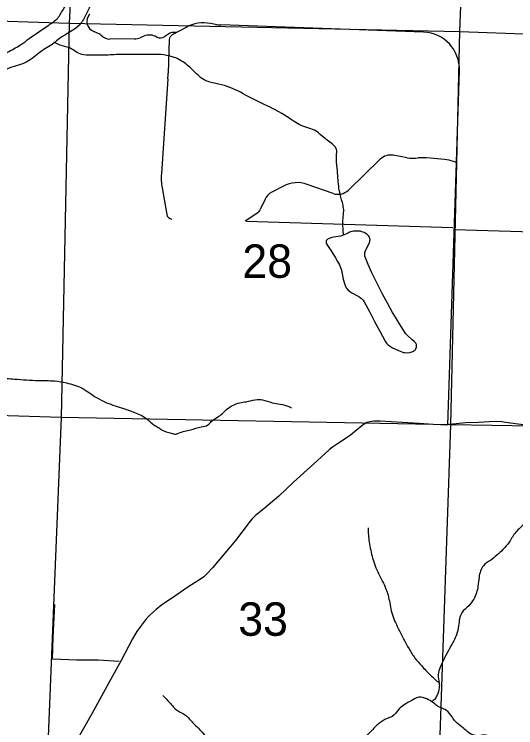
# Model space of a CAD drawing. Extents: x 1219626 to 1426462, y 456797 to 752399.
# Drawn here: x 1322587 to 1329344, y 691235 to 700840 of the extents above; entities that cross this region are included whole.
import ezdxf

# ---------------------------------------------------------------- set-up
doc = ezdxf.new("R2010")
doc.units = 0
for name, color, linetype in [('Lakes and Ponds', 7, 'Continuous'), ('Local Roads Improved', 7, 'Continuous'), ('Local Roads Unimproved', 7, 'Continuous'), ('Narrow River Creek and Branch and Slough', 7, 'Continuous'), ('Section Lines', 7, 'Continuous'), ('Section Numbers', 7, 'Continuous'), ('Uninventoried Roads and Features', 7, 'Continuous')]:
    doc.layers.add(name, color=color, linetype=linetype)

msp = doc.modelspace()

# ---------------------------------------------------------------- linework, layer by layer
at = {"layer": 'Lakes and Ponds'}
msp.add_lwpolyline([(1327075.1, 697890), (1327031, 697869.1), (1326982, 697854.4), (1326887.9, 697840), (1326865, 697834.7), (1326832, 697823), (1326816.5, 697814.8), (1326801.7, 697804.8), (1326794.8, 697798.1), (1326790.7, 697791.1), (1326788.1, 697776.4), (1326790.6, 697762.1), (1326795.7, 697748.9), (1326809.3, 697724.6), (1326834.9, 697687.9), (1326847.1, 697670.5), (1326857.2, 697654.2), (1326913.5, 697560.3), (1326941.8, 697513.5), (1326968.1, 697466), (1326983.9, 697429.6), (1326994.5, 697396.3), (1327021, 697274.5), (1327036.9, 697214.8), (1327047.8, 697186.2), (1327061.3, 697158.9), (1327071.7, 697143.1), (1327083.3, 697129.7), (1327108.7, 697107.8), (1327133.9, 697091.2), (1327229.2, 697038.9), (1327251.4, 697024.5), (1327266.7, 697012.5), (1327286.9, 696992.3), (1327303, 696968.7), (1327372.4, 696837), (1327441.7, 696705.2), (1327512.2, 696572.2), (1327584.4, 696439.7), (1327603.4, 696412.1), (1327623.9, 696391.1), (1327644.1, 696374.6), (1327683.4, 696349.8), (1327715, 696333.9), (1327763.5, 696313.2), (1327810.2, 696295), (1327830.6, 696288.4), (1327849.6, 696284.4), (1327884.3, 696282.1), (1327910.8, 696284.6), (1327930.4, 696289.3), (1327958.7, 696300.9), (1327984.6, 696318.8), (1327993.4, 696328.3), (1327999.3, 696337.9), (1328005.6, 696356.7), (1328007.3, 696371.3), (1328004.7, 696392.4), (1328001.3, 696401.8), (1327996.5, 696409.9), (1327979.9, 696429.9), (1327945.7, 696462.8), (1327890.8, 696511.6), (1327865.4, 696537.8), (1327843.9, 696566.5), (1327762.8, 696694.9), (1327723.2, 696760), (1327685.4, 696826), (1327617.7, 696949.7), (1327550.7, 697073.7), (1327494.9, 697179.5), (1327439.7, 697285.7), (1327404.4, 697358.6), (1327356.9, 697470.4), (1327312.9, 697582.9), (1327308.8, 697599.3), (1327308.5, 697615), (1327310.9, 697630), (1327320.9, 697658.7), (1327372.7, 697761.5), (1327379.9, 697787), (1327381.4, 697805.8), (1327379.6, 697819.8), (1327371.8, 697840.3), (1327365.1, 697850.4), (1327356.5, 697860.3), (1327335.6, 697879.2), (1327317.1, 697892.4), (1327300.8, 697901.6), (1327271.9, 697913), (1327250.1, 697918.2), (1327217.1, 697921.9), (1327184.1, 697921.7), (1327156.8, 697919.2), (1327136.3, 697915.4), (1327105.5, 697905.6), (1327075.1, 697890)], dxfattribs=at)
for points in [[(1324441.9, 709033.7), (1324369.7, 709009.6), (1324238.2, 708994), (1324233.2, 708969.4), (1324233.2, 708929.3), (1324321.5, 708865), (1324465.9, 708800.8), (1324601.9, 708712.8), (1324626.4, 708632.2), (1324614.2, 708539.1), (1324522.1, 708439.5), (1324378.7, 708365.5), (1324289.4, 708351.2), (1324163.8, 708382), (1324072.8, 708489.5), (1324039.8, 708506.1), (1323973.6, 708460.6), (1323976.4, 708367.2), (1323936.5, 708266.2), (1323857.9, 708154.6), (1323783.5, 708080.1), (1323812.5, 708005.7), (1323904.2, 707925.6), (1323912.2, 707805.2), (1323888.2, 707733), (1323840, 707684.8), (1323815.9, 707644.6), (1323841.4, 707554.3), (1323824, 707443.9), (1323791.9, 707387.7), (1323758.7, 707335.2), (1323746.3, 707293.8), (1323767.8, 707203), (1323758.7, 707082.9), (1323667.8, 707000.2), (1323615.3, 706930), (1323583.2, 706833.7), (1323551.1, 706769.5), (1323498.4, 706710.8), (1323350.5, 706560.7), (1323278.3, 706472.4), (1323214.1, 706295.8), (1323109.8, 706151.2), (1322990, 706080.3), (1322956.9, 706067.9), (1322870.2, 706001.8), (1322783.4, 705890.1), (1322605.7, 705658.5), (1322496.7, 705523.9), (1322394.9, 705290.5), (1322361.8, 705145.8), (1322378.3, 705013.5), (1322419.7, 704823.2), (1322472.6, 704640.7), (1322528.8, 704391.8), (1322576.9, 704014.5), (1322580.9, 703796.3), (1322593, 703388.2), (1322630.4, 703097.5), (1322659.4, 702998.2), (1322795.8, 702638.5), (1322944.6, 702327.6), (1323064.4, 702145.6), (1323333, 701831.3), (1323498.4, 701624.6), (1323572.8, 701496.4), (1323626.5, 701380.6), (1323605.8, 700946.4), (1323556.2, 700843), (1323473.6, 700702.4), (1323194.8, 700513), (1323118.1, 700450.2), (1322940.4, 700334.4), (1322754.4, 700197.9), (1322527.1, 700117.3), (1322295.7, 700016), (1321923.7, 700053.2), (1321726.3, 700111.6), (1321622, 700055.4), (1321614, 699951), (1321742.4, 699830.6), (1321983.1, 699710.1), (1322242, 699583.9), (1322352.2, 699469.3), (1322368.3, 699276.6), (1322304.1, 699043.7), (1322115.5, 698837.9), (1322045.2, 698775.9), (1321983.2, 698709.7), (1321926.9, 698337.2), (1321871.6, 698184.6)], [(1321098.8, 697790.7), (1321098.8, 697887.1), (1321163, 697983.4), (1321268.2, 698068.8), (1321443.9, 698119.9), (1321594.7, 698184.6), (1321684.6, 698264.4), (1321714.6, 698366.5), (1321756.8, 698545.4), (1321772.9, 698706), (1321829, 698834.5), (1321925.3, 698922.8), (1322093.9, 699099.4), (1322166.1, 699219.9), (1322196.5, 699327.5), (1322190.1, 699404.5), (1322109.9, 699484.8), (1321941.4, 699533), (1321724.7, 699629.4), (1321612.4, 699677.5), (1321500, 699781.9), (1321451.9, 699870.2), (1321443.9, 700014.8), (1321481.5, 700179.3), (1321527, 700229), (1321601.4, 700282.7), (1321857.6, 700295.1), (1322080.8, 700255.8), (1322146.9, 700243.4), (1322254.4, 700251.7), (1322386.6, 700280.6), (1322514.7, 700338.5), (1322684.2, 700437.8), (1322787.5, 700512.2), (1323052, 700694.2), (1323171.9, 700789.3), (1323254.5, 700917.5), (1323316.5, 701012.6), (1323399.2, 701198.7), (1323390.9, 701273.1), (1323374.4, 701355.8), (1323316.5, 701467.4), (1323192.5, 701657.7), (1323130.5, 701728), (1322985.9, 701922.3), (1322849.5, 702083.6), (1322808.2, 702124.9), (1322700.7, 702319.3), (1322572.6, 702543.4), (1322502.3, 702700.5), (1322452.7, 702865.9), (1322419.7, 703027.2), (1322378.3, 703287.7), (1322378.3, 703523.4), (1322361.8, 703837.7), (1322353.5, 704077.5), (1322324.6, 704209.8), (1322318.5, 704335.3), (1322303.9, 704422.1), (1322275, 704599.9), (1322242, 704765.3), (1322198.2, 704905.3), (1322166.1, 705017.7), (1322171.7, 705253.3), (1322225.4, 705447.6), (1322266.8, 705526.2), (1322399, 705728.8), (1322469.3, 705819.8), (1322506.5, 705894.2), (1322535.4, 705981.1), (1322607.4, 706093.6), (1322719.8, 706181.9), (1322848.2, 706238.1), (1322968.5, 706294.3), (1323072.9, 706382.7), (1323161.1, 706519.2), (1323217.3, 706607.5), (1323349.6, 706781.1), (1323434, 706945.5), (1323568.6, 707165.6), (1323560.4, 707256.6), (1323519, 707347.6), (1323535.6, 707426.2), (1323593.4, 707550.2), (1323650.6, 707660.1), (1323698.8, 707756.4), (1323696.7, 707836.2), (1323667.8, 707881.7), (1323568.6, 707935.4), (1323602.5, 708109.7), (1323667.8, 708220.7)]]:
    msp.add_spline(points, degree=3, dxfattribs=at)
at = {"layer": 'Local Roads Improved'}
for p, q in [((1328426.9, 695310.1), (1328544.1, 698845.2)), ((1328514.2, 697943.8), (1334145.4, 697769.3))]:
    msp.add_line(p, q, dxfattribs=at)
msp.add_lwpolyline([(1329716.5, 695277.7), (1329208.1, 695345.9), (1329133, 695356.3), (1328988, 695351.1), (1328843, 695345.9), (1328667.4, 695341.5), (1328543.4, 695326.6), (1328444.7, 695316.2), (1328391.4, 695307.4), (1328332.8, 695311.8), (1328233.3, 695318.8), (1328043.7, 695330.1), (1327814, 695344.1), (1327516.1, 695363.3), (1327434, 695362.5), (1327378, 695352.8), (1327338.7, 695342.4), (1327300.3, 695320.5), (1327271.5, 695300.4), (1327119.5, 695174.6), (1327018.1, 695108.2), (1326942.1, 695058.5), (1326874.9, 695012.2), (1326835.6, 694979.8), (1326770.9, 694923.1), (1326622.4, 694787.7), (1326349.9, 694538.7), (1326153.3, 694354.4), (1325950.7, 694180.5), (1325837.1, 694091.4), (1325790.8, 694046), (1325767.2, 694013.7), (1325568.1, 693756), (1325257.9, 693386.5), (1325181.9, 693306.1), (1325140.9, 693266.8), (1325084.1, 693227.5), (1325025.6, 693189.1), (1324926, 693126.2), (1324704.1, 692976.8), (1324576.6, 692890.3), (1324500.6, 692826.5), (1324424.6, 692758.4), (1324369.5, 692706), (1324290, 692598.5), (1324239.4, 692529.5), (1324180, 692429.9), (1324026.2, 692139.1), (1323865.5, 691846.4), (1323632.3, 691422.7), (1323372.8, 690962.4)], dxfattribs=at)
at = {"layer": 'Local Roads Unimproved'}
for p, q in [((1327879.7, 698908.5), (1327692.2, 698941.6)), ((1327518.2, 698888.3), (1327088.4, 698471.8)), ((1328384.2, 698885.1), (1328140, 698907.1)), ((1328544.1, 698845.2), (1328504, 698859.2)), ((1326214.8, 698527.6), (1326055.9, 698444.6)), ((1326882.7, 698426.8), (1326533.1, 698550.2)), ((1325966.6, 698350.4), (1325902.3, 698209.7)), ((1325867.3, 698168.5), (1325698.8, 698053.8))]:
    msp.add_line(p, q, dxfattribs=at)
msp.add_lwpolyline([(1324000.2, 692125), (1323716.3, 692143.3), (1323431.6, 692145.1), (1323103.1, 692159), (1323111, 692454.3), (1323134.6, 692894.6)], dxfattribs=at)
for centre, radius, start, end in [((1327657.4, 698744.6), 200, 79.98793, 134.10183), ((1327966.7, 699400.9), 500, 259.98793, 277.37747), ((1328095.1, 698409.1), 500, 84.83869, 97.37748), ((1328339.3, 698387.1), 500, 70.75976, 84.83869), ((1326399.9, 698173), 400, 70.5606, 117.56542), ((1326148.5, 698267.3), 200, 117.56542, 155.44445), ((1326949.3, 698615.4), 200, 250.56059, 314.10183), ((1325811.3, 698251.3), 100, 304.07247, 335.44445)]:
    msp.add_arc(centre, radius, start, end, dxfattribs=at)
at = {"layer": 'Narrow River Creek and Branch and Slough'}
for points in [[(1327024.2, 697867.1), (1327016.8, 697957.1), (1327016.8, 698093.7), (1327026.5, 698191.2), (1327016.8, 698269.3), (1326977.8, 698415.6), (1326948.5, 698639.9), (1326938.8, 698766.8), (1326929, 698932.6), (1326929, 699020.4), (1326841.3, 699117.9), (1326763.3, 699176.5), (1326656, 699264.3), (1326451.3, 699342.3), (1326266, 699459.3), (1325954.1, 699625.2), (1325739.6, 699732.5), (1325456.8, 699869.1), (1325300.8, 699908.1), (1325144.9, 699956.8), (1324988.9, 700093.4), (1324842.6, 700210.5), (1324676.9, 700278.8), (1324364.9, 700298.3), (1324013.9, 700298.3), (1323799.4, 700288.5), (1323614.2, 700288.5), (1323497.2, 700298.3), (1323331.5, 700386.1), (1323204.7, 700425.1), (1323129, 700458.2)], [(1329975.6, 697771.1), (1329924.8, 697640.3), (1329917.5, 697465.9), (1329953.8, 697335.2), (1329982.9, 697262.5), (1329997.4, 697168), (1330055.5, 697059.1), (1330106.3, 696986.4), (1330128.1, 696884.7), (1330193.5, 696797.5), (1330251.6, 696717.6), (1330295.2, 696579.5), (1330316.9, 696463.3), (1330280.6, 696376.1), (1330222.5, 696281.6), (1330171.7, 696158.1), (1330171.7, 695947.4), (1330171.7, 695787.5), (1330179, 695605.9), (1330099.1, 695402.5), (1330033.7, 695278.9), (1329975.6, 695162.7), (1329917.5, 695111.8), (1329815.9, 695075.5), (1329779.6, 695017.4), (1329736, 694915.7), (1329706.9, 694763.1), (1329677.9, 694617.8), (1329656.1, 694450.6), (1329619.8, 694305.3), (1329547.2, 694138.2), (1329467.3, 693992.9), (1329343.9, 693866.1), (1329256.7, 693735.3), (1329169.6, 693633.6), (1329002.5, 693488.2), (1328908.1, 693415.6), (1328850.1, 693263), (1328835.5, 693139.5), (1328777.4, 692965.1), (1328712.1, 692877.9), (1328617.7, 692783.5), (1328574.1, 692609.1), (1328545.1, 692485.6), (1328465.2, 692325.7), (1328399.8, 692202.2), (1328327.2, 692049.6), (1328298.2, 691947.9), (1328312.7, 691838.9), (1328312.7, 691773.5), (1328283.6, 691671.8), (1328254.6, 691620.9), (1328208.1, 691587.4)], [(1321334.4, 695455.4), (1321459.6, 695487), (1321544, 695552), (1321654.5, 695636.6), (1321732.5, 695695.1), (1321862.5, 695766.6), (1322012, 695838.2), (1322207, 695909.7), (1322369.5, 695935.7), (1322590.5, 695929.2), (1322915.5, 695909.7), (1323130, 695903.2), (1323292.5, 695877.2), (1323500.4, 695805.6), (1323701.9, 695675.6), (1323831.9, 695610.5), (1324059.4, 695532.5), (1324208.9, 695480.5), (1324377.9, 695389.4), (1324468.9, 695311.4), (1324527.4, 695278.9), (1324572.9, 695246.4), (1324702.9, 695200.8), (1324761.4, 695187.8), (1324800.4, 695200.8), (1324962.9, 695246.4), (1325105.9, 695285.4), (1325196.9, 695311.4), (1325242.3, 695356.9), (1325326.8, 695415.4), (1325391.8, 695467.5), (1325463.3, 695532.5), (1325528.3, 695571.5), (1325625.8, 695610.5), (1325710.3, 695623.5), (1325833.8, 695649.6), (1325931.3, 695649.6), (1326061.3, 695610.5), (1326171.8, 695591), (1326288.8, 695558.5), (1326321.3, 695539)], [(1327354.1, 693924.2), (1327368.6, 693735.3), (1327390.4, 693626.3), (1327448.5, 693415.6), (1327550.2, 693204.9), (1327630.1, 692994.2), (1327673.6, 692783.5), (1327760.8, 692572.8), (1327906, 692296.7), (1327985.9, 692173.1), (1328073, 692071.4), (1328196.5, 691940.6), (1328312.7, 691839.3)], [(1331808.3, 691924.5), (1331767.6, 691890.5), (1331699.6, 691842.9), (1331591, 691788.6), (1331489.1, 691747.8), (1331434.8, 691707), (1331394.1, 691707), (1331319.4, 691727.4), (1331265, 691727.4), (1331203.9, 691652.7), (1331163.2, 691605.1), (1331068.1, 691584.7), (1331013.8, 691571.1), (1330918.7, 691530.4), (1330857.6, 691523.6), (1330796.5, 691503.2), (1330687.8, 691462.4), (1330490.9, 691414.9), (1330382.2, 691360.5), (1330239.6, 691299.4), (1330185.3, 691285.8), (1330090.2, 691279), (1330006.7, 691243.8), (1329952.3, 691182.6), (1329870.8, 691162.3), (1329721.4, 691175.9), (1329626.4, 691155.5), (1329551.7, 691101.1), (1329463.4, 691067.1), (1329388.7, 691073.9), (1329232.5, 691073.9), (1329137.4, 691080.7), (1329008.4, 691114.7), (1328940.5, 691135.1), (1328845.4, 691128.3), (1328757.1, 691141.9), (1328628.1, 691237), (1328533, 691318.5), (1328485.5, 691379.7), (1328410.8, 691468), (1328308.9, 691515.6), (1328234.2, 691569.9), (1328145.9, 691624.3), (1328037.3, 691644.7), (1327942.2, 691603.9), (1327840.3, 691542.8), (1327772.4, 691488.4), (1327677.4, 691386.5), (1327609.5, 691359.3), (1327500.8, 691291.4), (1327446.5, 691243.8), (1327392.1, 691182.6), (1327317.4, 691114.7), (1327256.3, 691019.6), (1327229.2, 690972), (1327147.7, 690944.8), (1327086.6, 690938), (1327059.4, 690985.6), (1327018.6, 691026.4), (1326984.7, 691033.2), (1326950.7, 691012.8), (1326916.8, 690944.8), (1326943.9, 690836.1), (1326950.7, 690781.8), (1326930.4, 690720.6), (1326896.4, 690639.1), (1326889.6, 690543.9), (1326869.2, 690428.4), (1326869.2, 690380.9), (1326842.1, 690306.1), (1326787.7, 690245), (1326753.8, 690204.2), (1326679.1, 690149.9), (1326631.6, 690095.5), (1326570.4, 690061.5), (1326522.9, 689993.6), (1326502.5, 689932.4), (1326502.5, 689871.3), (1326536.5, 689803.3), (1326570.4, 689728.6), (1326529.7, 689674.2), (1326482.2, 689653.8), (1326448.2, 689647.1), (1326380.3, 689653.8), (1326326, 689647.1), (1326251.3, 689585.9), (1326190.1, 689524.7), (1326095.1, 689490.8), (1326013.6, 689477.2), (1325952.5, 689429.6), (1325911.7, 689361.7)], [(1324589.3, 691669.3), (1324679.3, 691573.6), (1324786.3, 691466.6), (1324893.2, 691404.7), (1324994.5, 691303.3), (1325067.6, 691230.1), (1325202.7, 691083.7), (1325275.8, 691016.2), (1325315.2, 690920.4), (1325360.3, 690790.9), (1325365.9, 690593.9), (1325354.6, 690425), (1325337.8, 690289.8), (1325292.7, 690177.2), (1325236.5, 690081.5), (1325236.5, 690002.7), (1325264.6, 689929.5), (1325326.5, 689816.9), (1325371.5, 689704.2), (1325422.2, 689563.5), (1325500.9, 689484.6), (1325574.1, 689445.2), (1325613.5, 689405.8), (1325675.4, 689327), (1325686.7, 689270.7), (1325696.4, 689243.9)]]:
    msp.add_spline(points, degree=3, dxfattribs=at)
at = {"layer": 'Section Lines'}
for p, q in [((1323557.2, 705985.9), (1323328.2, 700720.6)), ((1328589, 700607.4), (1328813.8, 705804.8)), ((1318078, 700885.9), (1323328.2, 700720.6)), ((1323328.2, 700720.6), (1323218.1, 695411.6)), ((1323328.2, 700720.6), (1328589, 700607.4)), ((1328470.4, 695314.4), (1328589, 700607.4)), ((1328589, 700607.4), (1333791.2, 700427.2)), ((1323218.1, 695411.6), (1317967, 695578.9)), ((1323218.1, 695411.6), (1323007.8, 690254.3)), ((1328470.4, 695314.4), (1323218.1, 695411.6)), ((1328291.2, 690119.1), (1328470.4, 695314.4)), ((1333564.8, 695216.7), (1328470.4, 695314.4))]:
    msp.add_line(p, q, dxfattribs=at)
at = {"layer": 'Uninventoried Roads and Features'}
for p, q in [((1324901.4, 700663.3), (1324715.5, 700562)), ((1325298.9, 700703.6), (1325231, 700716.1)), ((1328103.2, 700598.5), (1325371.4, 700695.7)), ((1323717.5, 700581.6), (1323658.4, 700606.4)), ((1324331.8, 700544.2), (1324282.2, 700523.8)), ((1324669.5, 700577.3), (1324614, 700538.2)), ((1324776.6, 700595.3), (1324727.2, 700595.4)), ((1324208.2, 700508.6), (1323874.2, 700504.7)), ((1324676.4, 700498.9), (1324660.3, 700048)), ((1328544.4, 698855.2), (1328585.1, 700082.2)), ((1324656.3, 699969.6), (1324568.9, 698694.3)), ((1324578.7, 698503.5), (1324640.6, 698145.6)), ((1325714.6, 698053.3), (1328495, 697969.8))]:
    msp.add_line(p, q, dxfattribs=at)
for centre, radius, start, end in [((1323716.5, 700744.8), 150, 140.78229, 247.23514), ((1325140.7, 700224.3), 500, 79.59361, 118.58552), ((1325389.2, 701195.4), 500, 259.59361, 267.96191), ((1323659.5, 700443.3), 150, 44.78729, 67.23514), ((1323872.4, 700654.7), 150, 224.78729, 270.68009), ((1324408.1, 700359.4), 200, 60.35285, 112.4315), ((1324727, 700495.4), 100, 89.89913, 125.05797), ((1324751.4, 700496.2), 75, 118.58552, 177.95569), ((1328085.4, 700098.8), 500, 358.10076, 87.96191), ((1324205.9, 700708.6), 200, 270.68009, 292.4315), ((1324556.5, 700620.1), 100, 240.35285, 305.05797), ((1322261.9, 700133.6), 2400, 356.08268, 357.95569), ((1325367.1, 698639.7), 800, 176.08268, 189.8006), ((1324714.5, 698158.3), 75, 189.8006, 268.28027)]:
    msp.add_arc(centre, radius, start, end, dxfattribs=at)

# ---------------------------------------------------------------- texts
at = {"layer": 'Section Numbers'}
for s, p in [('28', (1325660.6, 697291.5)), ('33', (1325605, 692472.9))]:
    msp.add_text(s, height=450, rotation=359.99983, dxfattribs=at).set_placement(p)

doc.saveas('drawing.dxf')
